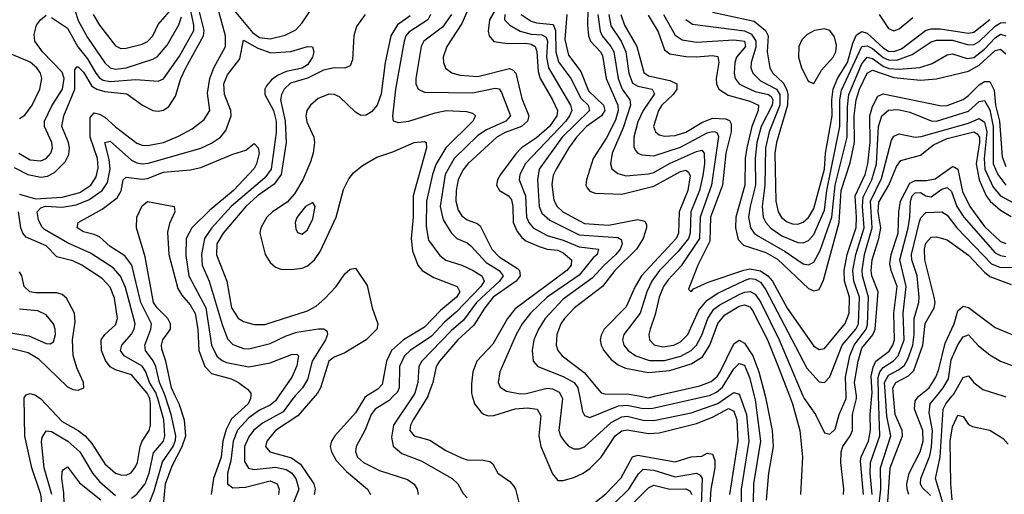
# Model space of a CAD drawing. Header units: inches. Extents: x 501365 to 657855, y 482276 to 547543.
# Tile 306 of 656: x 593771 to 597465, y 499631 to 501411. Entities that reach past the tile are written whole.
import ezdxf

# ---------------------------------------------------------------- set-up
doc = ezdxf.new("R2010")
doc.units = ezdxf.units.IN
doc.header["$MEASUREMENT"] = 0
doc.layers.add('A5499', color=7, linetype='Continuous')
doc.layers.add('A5590', color=7, linetype='Continuous')

msp = doc.modelspace()

# ---------------------------------------------------------------- linework, layer by layer
at = {"layer": 'A5499', "color": 5}
for points, elevation in [([(593750, 499353.7), (593810, 499382.4), (593837, 499403), (593850.8, 499430), (593852.4, 499610), (593850, 499630), (593816.4, 499730), (593790.2, 499849.8), (593787.5, 499992.5), (593792.2, 500000)], 2180), ([(593833.9, 500000), (593850, 499989.4), (593930, 499904.8), (593990.7, 499870.7), (594016.6, 499850), (594041.4, 499821.4), (594090, 499745.9), (594130, 499710.1), (594150, 499703.6), (594170, 499703.3), (594188.4, 499711.6), (594205.7, 499734.3), (594212.5, 499750), (594222.6, 499810), (594230, 499830), (594256.3, 499870), (594261.2, 499890), (594261.3, 499970), (594258.8, 499990), (594253.8, 500000)], 2180), ([(594190, 499616.3), (594210, 499632.3), (594241.2, 499670), (594256.9, 499710), (594273.2, 499786.8), (594309.9, 499830), (594315, 499850), (594311.4, 499910), (594289.1, 499990), (594285.7, 500000)], 2160), ([(594230, 499532), (594275.3, 499644.7), (594306.9, 499753.1), (594346.3, 499810), (594354.7, 499834.7), (594356, 499850), (594338.8, 499930), (594315.9, 500000)], 2140), ([(594309.9, 499590), (594318.1, 499670), (594342.3, 499737.7), (594380.1, 499810), (594393.7, 499850), (594389.3, 499909.3), (594369.1, 499970), (594354.4, 500000)], 2120), ([(594637.3, 500000), (594637.1, 499990), (594627.6, 499970), (594565.6, 499914.4), (594545.5, 499874.5), (594533.2, 499830), (594526.4, 499770), (594497.3, 499690), (594489, 499630)], 2120), ([(594743, 500000), (594730, 499981.4), (594710, 499965.9), (594670, 499947.2), (594630, 499917.4), (594587.7, 499872.3), (594572, 499830), (594563, 499757), (594550.7, 499710), (594550.9, 499670.9), (594570, 499656), (594617.5, 499657.5), (594710, 499681.6), (594737.1, 499670), (594743.7, 499650), (594741.8, 499630)], 2140), ([(594804.4, 500000), (594792.7, 499987.3), (594759.2, 499940.8), (594681.9, 499898.1), (594647.6, 499870), (594630, 499847.1), (594614.6, 499810), (594614.3, 499754.3), (594629.2, 499729.2), (594650, 499724.6), (594730, 499733.3), (594770, 499724.8), (594790, 499711.7), (594806.3, 499690), (594817.4, 499650), (594781.3, 499558.7)], 2160), ([(594879.5, 500000), (594814.3, 499925.7), (594730.6, 499870), (594697.8, 499830), (594692.7, 499810), (594709.2, 499790), (594790, 499768.5), (594823.7, 499743.7), (594874.3, 499670), (594878.8, 499650), (594876, 499630)], 2180), ([(595073.5, 500000), (595065.2, 499994.8), (595030, 499936.4), (594952.9, 499850), (594940.5, 499830), (594935.8, 499810), (594939.9, 499790), (594958.1, 499758.1), (594996.5, 499716.5), (595075, 499650), (595086.8, 499630)], 2220), ([(595173.6, 500000), (595157.3, 499982.7), (595103.8, 499950), (595089.2, 499930), (595066.9, 499873.1), (595033.1, 499810), (595030.1, 499790), (595038, 499770), (595060.9, 499750), (595120.2, 499720.2), (595226.1, 499686.1), (595250, 499669.1), (595262.3, 499650), (595266.2, 499630)], 2240), ([(595246.6, 500000), (595173.2, 499890), (595165.3, 499845.3), (595171.9, 499811.9), (595204.8, 499784.8), (595276.3, 499756.3), (595393, 499690), (595414.7, 499670), (595434.5, 499634.5), (595450, 499618.5)], 2260), ([(595302.3, 500000), (595301.7, 499998.3), (595246.7, 499910), (595236.4, 499890), (595234.6, 499870), (595250.1, 499850.1), (595310, 499833.6), (595370, 499795.6), (595427.9, 499767.9), (595450, 499760.9), (595510, 499759.6), (595534.8, 499754.8), (595545.2, 499745.2), (595564.8, 499710), (595610, 499679.6), (595623.4, 499663.4), (595631, 499650), (595646.2, 499590)], 2280), ([(595468.7, 500000), (595477.4, 499970), (595500.1, 499940.1), (595511.1, 499931.1), (595530, 499925.2), (595550, 499926.8), (595630, 499952.1), (595675.6, 499955.6), (595711.8, 499950), (595725.3, 499925.3), (595717.8, 499850), (595725.4, 499810), (595770, 499708.5), (595790, 499682.9), (595810, 499683.5), (595850, 499693.9), (595884.3, 499710), (595910, 499728.1), (595952, 499770), (596004.5, 499850), (596030, 499869.5), (596050, 499873.5), (596130, 499858.6), (596170, 499861.4), (596310, 499896.6), (596370, 499920.4), (596430, 499952.4), (596450, 499943), (596461.7, 499910), (596464.3, 499830), (596433.1, 499630)], 2320), ([(595802.4, 500000), (595807.5, 499990), (595793.7, 499870), (595799.8, 499850), (595812.8, 499830), (595830, 499811.6), (595850, 499801.9), (595870, 499801.5), (595890, 499809.6), (595990, 499900.8), (596030, 499921.5), (596050, 499923.7), (596110, 499908.6), (596150, 499907.4), (596290, 499936.6), (596390, 499972.1), (596431.1, 500000)], 2340), ([(595870.7, 500000), (595881.9, 499941.9), (595890, 499927.1), (595910, 499919.3), (596017.3, 499962.7), (596050, 499965.8), (596110, 499953.5), (596146.3, 499953.7), (596350.8, 500000)], 2360), ([(596093.9, 500000), (596130, 499993.5), (596157.8, 500000)], 2380), ([(596472.6, 500000), (596497.7, 499930), (596506, 499830), (596477.1, 499650), (596478.8, 499530)], 2340), ([(596526.2, 500000), (596530, 499984.9), (596550.3, 499830), (596523.4, 499670), (596521.3, 499530)], 2360), ([(596567.6, 500000), (596570.3, 499989.7), (596593.7, 499870), (596596.8, 499810), (596579.9, 499710), (596570.6, 499609.4)], 2380), ([(596658.8, 500000), (596670.3, 499970), (596697.5, 499870), (596708, 499770), (596700.3, 499630)], 2420), ([(596709.3, 500000), (596713.5, 499990), (596755.7, 499930), (596790, 499862), (596810, 499856.9), (596830, 499875.6), (596845.1, 499930), (596871.1, 499990), (596870.7, 500000)], 2440), ([(596861.3, 499630), (596861.9, 499650), (596851.3, 499750), (596852.5, 499790), (596858.6, 499810), (596886.2, 499850), (596894.6, 499870), (596894.9, 499930), (596910.6, 499990), (596909.4, 500000)], 2420), ([(596935.9, 499630), (596924.8, 499755.2), (596927.8, 499772.2), (596955.6, 499830), (596963, 499870), (596960.9, 499930), (596967.9, 500000)], 2380), ([(596968.5, 499630), (596960.9, 499710), (596963.1, 499750), (596997.1, 499850), (596992.7, 500000)], 2360), ([(596992.3, 499570), (597000.8, 499650), (597000, 499730), (597039, 499850), (597024.4, 499924.4), (597019.1, 500000)], 2340), ([(597026.8, 499586.8), (597036.6, 499730), (597083.1, 499850), (597081.3, 499870), (597054.8, 499930), (597049, 500000)], 2320), ([(597106.8, 499630), (597099.7, 499650), (597099.4, 499670), (597107.9, 499710), (597149.2, 499790.8), (597160.2, 499830), (597159, 499870), (597127.8, 499950), (597130, 499981.5), (597142, 499998), (597144.6, 500000)], 2280), ([(597187.1, 499627.1), (597156.7, 499656.7), (597149.9, 499670), (597151.3, 499690), (597184.6, 499775.4), (597191.9, 499808.1), (597195.6, 499870), (597182.8, 499937.2), (597186.4, 499970), (597210.8, 500000)], 2260), ([(597285.2, 499430), (597206.7, 499690), (597223.7, 499770), (597235.3, 499950), (597244.6, 499970), (597269.2, 500000)], 2240), ([(597459, 500000), (597470, 499996.6)], 2240), ([(597268.8, 499610), (597263.3, 499670), (597261.3, 499830), (597270, 499884.7), (597290, 499928.1), (597310, 499922.6), (597330, 499893.4), (597344.9, 499884.9), (597410, 499871.5), (597460, 499840), (597479, 499819)], 2220), ([(593891.6, 499630), (593862.8, 499730), (593852.1, 499827.9), (593855.5, 499844.5), (593870, 499869.3), (593890, 499867), (593951, 499830), (593995.9, 499790), (594044.3, 499710), (594070, 499678.8), (594130, 499627.3)], 2160), ([(595834.5, 499525.5), (595970, 499632.8), (596026.9, 499693.1), (596070, 499772.3), (596090, 499777.7), (596230, 499753.2), (596290, 499772.2), (596330, 499774), (596350, 499785), (596370, 499782.3), (596378.3, 499758.3), (596378.9, 499730), (596363.3, 499650), (596356.6, 499530)], 2280), ([(593939.8, 499510), (593936.6, 499636.6), (593929.2, 499690.8), (593930, 499716.3), (593935.2, 499724.8), (593950, 499734.7), (593994.7, 499674.7), (594075.4, 499610)], 2140), ([(596002.5, 499597.5), (596055.9, 499650), (596091.8, 499708.2), (596110, 499725.4), (596150, 499722.3), (596230, 499697.2), (596310, 499710.4), (596323.5, 499703.5), (596331.2, 499690), (596326.9, 499590)], 2260), ([(596036.9, 499563.1), (596130, 499656), (596150, 499665.2), (596210, 499650.8), (596270, 499651.2), (596284.3, 499644.3), (596292.4, 499630)], 2240)]:
    msp.add_lwpolyline(points, dxfattribs=dict(at, elevation=elevation))
at = {"layer": 'A5590', "color": 5}
for points, elevation in [([(594550, 501475.6), (594643.5, 501363.5), (594670, 501344.2), (594710, 501338.7), (594767.2, 501352.8), (594806.9, 501373.1), (594830, 501399.2), (594917.1, 501530)], 2180), ([(595462.1, 501470), (595430, 501397), (595372.6, 501310), (595359.6, 501270), (595360.6, 501250), (595368.7, 501228.7), (595392.1, 501212.1), (595422.5, 501202.5), (595490, 501198.3), (595607.7, 501227.7), (595621.6, 501221.6), (595632.2, 501210), (595654.9, 501114.9), (595681.3, 501050), (595676.4, 501030), (595652.7, 501010), (595591.9, 500988.1), (595560.4, 500970), (595451.9, 500870), (595433.5, 500846.5), (595416.3, 500810), (595408.1, 500770), (595406.6, 500730), (595416.3, 500696.3), (595430, 500675.8), (595450, 500660.5), (595487.1, 500647.1), (595498.2, 500638.2), (595541.9, 500550), (595570, 500521.4), (595638, 500478), (595646.2, 500470), (595647.9, 500450), (595633.2, 500430), (595547.6, 500370), (595515.1, 500330), (595474.3, 500265.7), (595413.9, 500210), (595345.1, 500130), (595332.8, 500110), (595320.9, 500050), (595302.3, 500000)], 2280), ([(595570, 501472.6), (595533.6, 501410), (595527.6, 501367.6), (595532.1, 501350), (595550, 501329.2), (595601.3, 501321.3), (595670, 501323.1), (595690, 501319), (595704.3, 501310), (595711.3, 501291.3), (595716.4, 501216.4), (595722.7, 501190), (595770.1, 501110), (595788.5, 501070), (595786.1, 501050), (595758, 501010), (595710, 500967.8), (595652.7, 500930), (595631.6, 500908.4), (595574.4, 500830), (595562.9, 500810), (595559.6, 500790), (595570.2, 500770), (595605, 500750), (595615.7, 500735.7), (595620.7, 500710), (595622.3, 500650), (595637.2, 500617.2), (595654.1, 500594.1), (595670, 500581.6), (595719.9, 500559.9), (595750, 500551), (595790, 500546.8), (595810, 500536.5), (595840.3, 500510), (595839.2, 500490), (595823.6, 500470), (595630, 500327.2), (595600.2, 500290), (595545.8, 500194.2), (595485.3, 500130), (595470.1, 500090), (595465.8, 500045.8), (595465.8, 500010), (595468.7, 500000)], 2320), ([(593750, 500856.3), (593801.6, 500830), (593850, 500820.7), (593875.2, 500824.8), (593901.7, 500838.3), (593941.9, 500878.1), (593954.7, 500905.3), (593957.3, 500930), (593953.9, 500950), (593928.3, 501010), (593936.7, 501050), (593978, 501150), (593977.6, 501222.4), (593985.6, 501234.4), (593990, 501234.7), (594010, 501214.4), (594042, 501162), (594059.6, 501150), (594090, 501142.2), (594172.4, 501132.4), (594231.6, 501090), (594270, 501070.1), (594290, 501067.5), (594310, 501071.8), (594330, 501085.7), (594355.4, 501124.6), (594375.6, 501190), (594393.9, 501230), (594460.5, 501350), (594463.2, 501370), (594442.8, 501450)], 2220), ([(593770, 500756.6), (593830, 500739.2), (593930, 500745.9), (593996.6, 500763.4), (594037.9, 500790), (594057.9, 500822.1), (594065, 500855), (594063, 500890), (594034.9, 500970), (594035.3, 501044.7), (594050, 501061.4), (594070, 501056.5), (594090, 501045.1), (594130, 501008.8), (594210, 500948.2), (594230, 500940.5), (594250, 500939), (594310, 500950.4), (594366.4, 500973.6), (594417.8, 501002.2), (594462.8, 501037.2), (594484.2, 501070), (594475.1, 501135.1), (594483.6, 501190), (594498.9, 501230), (594543.2, 501310), (594542.4, 501350), (594515.7, 501450)], 2180), ([(593890, 501419.7), (593950, 501378.9), (593989, 501309), (594024.6, 501264.6), (594056, 501210), (594070, 501192.4), (594084.2, 501184.2), (594110, 501178.6), (594206.3, 501186.3), (594290, 501179.9), (594310, 501189.5), (594370, 501274.3), (594423.6, 501370), (594424.2, 501390), (594411.6, 501450)], 2240), ([(593976.9, 501450), (593990, 501407.9), (594024.7, 501344.7), (594090, 501249.6), (594110, 501230.1), (594130, 501225.5), (594170, 501230.4), (594270, 501263.1), (594287.3, 501272.7), (594324.5, 501315.5), (594368.1, 501391.9), (594377.7, 501422.3)], 2260), ([(594046.3, 501430), (594070.6, 501390), (594130, 501313.1), (594150, 501303.4), (594170, 501303.9), (594230, 501319), (594250.8, 501329.2), (594270, 501350), (594290, 501392.9), (594340.8, 501450)], 2280), ([(595066.5, 501430), (595034.8, 501385.2), (595024.5, 501350), (595019.5, 501260.5), (595010, 501237.5), (594990.7, 501229.3), (594950, 501230.9), (594910, 501222), (594850, 501191.7), (594787.3, 501172.7), (594762.9, 501150), (594752.5, 501130), (594749.1, 501110), (594766.8, 501030), (594770.8, 500950), (594751.6, 500830), (594725.3, 500794.7), (594663.1, 500750), (594619.2, 500710), (594534.3, 500610), (594510.4, 500570), (594508.8, 500528.8), (594547.6, 500430), (594565.2, 500330), (594590, 500291.2), (594610, 500279.6), (594650, 500267.8), (594690, 500267.6), (594850, 500318.8), (594882.7, 500337.3), (594915, 500365), (594957.7, 500410), (594990, 500458.5), (595010, 500475.9), (595030, 500479.6), (595074.2, 500414.2), (595092.7, 500330), (595114.2, 500270), (595110.1, 500250), (595070.1, 500210), (594990, 500161.1), (594950, 500144.9), (594931, 500130), (594899.7, 500030), (594888.3, 500010), (594879.5, 500000)], 2180), ([(595312.3, 501430), (595302, 501410), (595230, 501364.7), (595218.9, 501350), (595212.5, 501330), (595180.1, 501150), (595169.5, 501049.5), (595172, 501032), (595190, 501025), (595230, 501030.6), (595330, 501062.2), (595370.1, 501070.1), (595446.5, 501066.5), (595470, 501060.2), (595480.6, 501050), (595470.7, 501030), (595369.7, 500930.3), (595332, 500868), (595319, 500830), (595297.2, 500730), (595295.3, 500635.3), (595304.3, 500584.3), (595346.4, 500526.4), (595370, 500509.7), (595430, 500490.5), (595470, 500471.8), (595505, 500450), (595513.3, 500430), (595500.1, 500410), (595410, 500315.7), (595363.8, 500276.2), (595315.2, 500224.8), (595235.1, 500170), (595214.1, 500150), (595196.1, 500110), (595193.9, 500030), (595186.5, 500013.5), (595173.6, 500000)], 2240), ([(595390.7, 501430), (595356.6, 501383.4), (595287.2, 501330), (595277.3, 501310), (595256.8, 501190), (595257.2, 501170), (595265.4, 501150), (595290, 501139.5), (595470, 501137), (595554.4, 501154.4), (595570, 501151.8), (595578, 501138), (595612.3, 501050), (595593.9, 501030), (595522.3, 500997.7), (595490, 500976.2), (595401.2, 500890), (595366.8, 500830), (595347.8, 500710), (595360, 500660), (595390.1, 500610.1), (595410.4, 500590.4), (595450, 500574.1), (595463.5, 500563.5), (595520.7, 500500.7), (595570.1, 500470), (595584.8, 500450), (595570.7, 500430), (595484.3, 500350), (595436.1, 500283.9), (595390, 500244.7), (595279.6, 500130), (595267.7, 500110), (595264, 500050), (595253.3, 500010), (595246.6, 500000)], 2260), ([(595590.6, 501430), (595589.4, 501410), (595609.4, 501390), (595648.3, 501368.2), (595690, 501356.5), (595730, 501354.5), (595745.3, 501345.3), (595750.4, 501330), (595747.4, 501270), (595755, 501230), (595837.1, 501090), (595841.6, 501070), (595833.9, 501050), (595819.1, 501030), (595667.8, 500872.2), (595646.9, 500830), (595644.5, 500810), (595668, 500750), (595671.5, 500670), (595680.4, 500650), (595697.1, 500630), (595750, 500602.3), (595810, 500584.4), (595870, 500558.8), (595942.4, 500550), (595937.4, 500530), (595922.4, 500517.6), (595870, 500452.7), (595750.1, 500370), (595687.3, 500310), (595655.8, 500270), (595633.5, 500230), (595572, 500090), (595566, 500050), (595572.9, 500032.9), (595597.6, 500017.6), (595648.2, 500008.2), (595670.9, 500009.1), (595750, 500029.1), (595770, 500027), (595794.8, 500014.8), (595802.4, 500000)], 2340), ([(595652.5, 501430), (595690, 501405.8), (595710, 501399.4), (595772.6, 501392.6), (595780.9, 501370), (595782.6, 501290), (595792.5, 501252.5), (595838.3, 501190), (595876.1, 501116.1), (595903.6, 501090), (595908.9, 501070), (595805.6, 500970), (595719.1, 500850), (595713.3, 500810), (595719.9, 500710), (595730, 500686), (595759.3, 500659.3), (595870, 500604.8), (596014.6, 500594.6), (596027.3, 500587.3), (596030.7, 500570), (596022.8, 500550), (596007.6, 500530), (595963.2, 500490), (595918.7, 500441.3), (595810, 500363.3), (595741.7, 500290), (595716.7, 500250), (595699.5, 500210), (595693.3, 500170), (595697.2, 500130), (595714.2, 500110), (595810, 500073.3), (595850.5, 500050), (595865, 500030), (595870.7, 500000)], 2360), ([(595823.2, 501430), (595816.4, 501336.4), (595830, 501277.9), (595876.4, 501216.4), (595904.5, 501144.5), (595960.3, 501090), (595965.7, 501070), (595953.3, 501050), (595897.6, 501010), (595860.1, 500970), (595830.7, 500930), (595782.9, 500850), (595772.6, 500827.4), (595767.4, 500792.6), (595774.7, 500734.7), (595787.2, 500710), (595808.8, 500690), (595890, 500647), (595979.4, 500640.6), (596090, 500661.5), (596115.7, 500655.7), (596121.7, 500641.7), (596122, 500630), (596109.3, 500590), (596085.2, 500550), (596002.8, 500470), (595957.3, 500410), (595852.5, 500330), (595814, 500290), (595800.8, 500270), (595785.4, 500230), (595782.9, 500190), (595790.1, 500170), (595806.2, 500150), (595888.1, 500088.1), (595951.9, 500011.9), (595970, 500006.4), (596050, 500007.9), (596093.9, 500000)], 2380), ([(595902.4, 501450), (595900.3, 501390), (595904.2, 501350), (595912.1, 501330), (595949.7, 501290), (595956.6, 501276.6), (595970.7, 501190), (596014.5, 501090), (596015.7, 501070), (596005.7, 501034.3), (595972, 500968), (595922.4, 500890), (595896.7, 500810), (595894.6, 500790), (595900.1, 500780.1), (595910, 500768.5), (595930, 500761), (596030, 500756.5), (596150, 500786.3), (596250, 500841.5), (596270, 500846.1), (596279.8, 500839.8), (596286, 500826), (596277.7, 500770), (596245.1, 500690), (596241.9, 500610), (596233.4, 500590), (596103.1, 500450), (596080, 500410), (596046.3, 500333.7), (595963, 500250), (595952, 500228), (595948.9, 500210), (595952, 500190), (595962.3, 500170), (595990, 500136.7), (596016.5, 500116.5), (596043.7, 500103.7), (596130, 500087.6), (596210, 500095.2), (596290, 500120.3), (596332.7, 500147.3), (596359.5, 500190), (596390, 500272), (596415.7, 500304.3), (596470, 500336.5), (596490, 500341.9), (596510, 500334.6), (596520.3, 500320.3), (596576.4, 500210), (596616.6, 500110), (596658.8, 500000)], 2420), ([(595940.2, 501430), (595947.9, 501367.9), (595956.2, 501350), (595988.9, 501310), (595999.4, 501290), (596015.6, 501190), (596031, 501151), (596060.3, 501110), (596061.3, 501101.3), (596062.2, 501090), (596034.4, 501005.6), (595993.5, 500910), (595987.2, 500870), (595991.6, 500851.6), (596014.1, 500834.1), (596045.5, 500825.5), (596130, 500832.7), (596150, 500838.2), (596208.9, 500871.1), (596310, 500917), (596330, 500922), (596338.4, 500910), (596339.3, 500870), (596333.7, 500826.3), (596320.5, 500770), (596288.8, 500690), (596285.8, 500610), (596279.3, 500590), (596240, 500540), (596171.2, 500470), (596142.6, 500430), (596123.3, 500390), (596098.8, 500310), (596037.2, 500230), (596032.5, 500210), (596037.8, 500190), (596053.4, 500170), (596082.1, 500150), (596132.9, 500132.9), (596190, 500132.6), (596251.1, 500148.9), (596289.5, 500170), (596310, 500190.5), (596330, 500227.8), (596352.2, 500290), (596375, 500325), (596397.9, 500342.1), (596470, 500380), (596490, 500388.9), (596511.4, 500391.4), (596530, 500382.1), (596550.7, 500350.7), (596619.7, 500210), (596709.3, 500000)], 2440), ([(595980.7, 501430), (595988.2, 501388.2), (596027.1, 501330), (596045.3, 501290), (596056.3, 501210), (596070, 501173.5), (596090, 501161.3), (596143.8, 501150), (596152.5, 501132.5), (596109.5, 501070), (596090, 501028.3), (596075.2, 500970), (596074.7, 500934.7), (596080.6, 500920.6), (596090.1, 500910.1), (596104.3, 500904.3), (596150, 500900.4), (596250, 500932.6), (596350, 500986.3), (596370, 500992.1), (596380.3, 500990), (596387.2, 500987.2), (596392.4, 500972.4), (596366.1, 500790), (596323.2, 500670), (596320.9, 500590), (596252.1, 500487.9), (596204.1, 500435.9), (596186.6, 500410), (596169.8, 500370), (596155, 500305), (596135.6, 500250), (596131, 500230), (596134, 500210), (596151.5, 500191.5), (596184.1, 500184.1), (596224.5, 500190), (596250, 500203.1), (596277.4, 500230), (596318.9, 500321.1), (596350, 500359.8), (596390, 500386), (596490, 500433), (596510, 500440.9), (596530, 500438.5), (596550, 500426.1), (596570, 500397.9), (596723.8, 500103.8), (596770, 500052.8), (596790, 500050.2), (596810, 500072), (596856.3, 500190), (596907.5, 500250), (596917.6, 500270), (596921.1, 500370), (596900.4, 500430), (596895.7, 500470), (596907.2, 500530), (596938.5, 500630), (596932.6, 500710), (596934.9, 500745.1), (596968.1, 500810), (596984.7, 500870), (596992.8, 501010), (597005.2, 501050), (597030, 501071.9), (597065.2, 501074.8), (597110, 501063.7), (597190, 501031.8), (597210.1, 501030.1), (597330, 501067.5), (597370, 501104.5), (597390, 501108), (597410, 501073.4), (597423.3, 501010), (597422.3, 500870), (597439.9, 500830), (597470, 500790.4)], 2460), ([(596026.4, 501430), (596039.9, 501390), (596086.1, 501310), (596112.6, 501212.6), (596130, 501200.5), (596210, 501183.3), (596235.5, 501170), (596235.6, 501150), (596222.7, 501130), (596179.6, 501090), (596167, 501070), (596148, 501010), (596156.4, 500990), (596170, 500979.6), (596190, 500973.7), (596230, 500976.1), (596270, 500989.6), (596330, 501025.5), (596370, 501041.3), (596419, 501039), (596433.5, 501033.5), (596440.1, 501020.1), (596439.8, 500990), (596419.8, 500910), (596406.7, 500790), (596362.3, 500670), (596359.6, 500580.4), (596314.5, 500490), (596280.3, 500400.3), (596290, 500390.6), (596298.5, 500401.5), (596353.6, 500426.4), (596487.8, 500472.2), (596510, 500477.1), (596550, 500469.5), (596577, 500450), (596595, 500430), (596650, 500329.7), (596750, 500186.4), (596770, 500173.8), (596790, 500178.1), (596867.7, 500272.3), (596882.5, 500310), (596884, 500370), (596864.5, 500430), (596864, 500470), (596874.8, 500530), (596908.2, 500631.8), (596910.5, 500670), (596905.4, 500750), (596942.8, 500830), (596952.5, 500870), (596961.1, 500950), (596960, 501050), (596970, 501085.7), (596990, 501124.4), (597010, 501132.6), (597228.3, 501088.3), (597249.8, 501089.8), (597310, 501112.2), (597330, 501126.1), (597370, 501166.6), (597390, 501179.3), (597410, 501179.1), (597426.1, 501146.1), (597432.1, 501090), (597447.1, 501030), (597456.8, 500896.8), (597470, 500860.6)], 2480), ([(596186.2, 501430), (596230, 501353), (596255.9, 501335.9), (596310, 501326.2), (596450, 501335), (596490, 501330.5), (596493.1, 501310), (596460.4, 501270), (596453.9, 501250), (596450.7, 501210.7), (596455.1, 501190), (596470.3, 501170.3), (596483, 501163), (596530, 501141.7), (596579.9, 501130), (596590, 501122.6), (596595.9, 501110), (596593.8, 501090), (596552.7, 501010), (596536, 500950), (596529.3, 500890), (596531.1, 500790), (596510.5, 500710), (596505, 500670), (596512.1, 500630), (596526.7, 500610), (596540.2, 500600.2), (596642.1, 500542.1), (596710, 500495.7), (596730, 500491.5), (596750, 500502.3), (596774.2, 500545.8), (596817, 500670), (596829.7, 500790), (596875.1, 500970), (596876.1, 501083.9), (596881.3, 501130), (596930, 501245.8), (596949.9, 501270), (596970, 501264.9), (597010, 501236.8), (597031.7, 501228.3), (597070, 501225.1), (597147.8, 501232.2), (597193.4, 501246.6), (597250, 501278.7), (597270, 501283.2), (597325.2, 501265.2), (597350, 501269.1), (597390, 501300.7), (597430, 501343.4), (597450, 501356.3), (597470, 501350.9)], 2540), ([(596370, 501439.6), (596525.9, 501405.9), (596568.1, 501370), (596578.5, 501350), (596574.9, 501290), (596585.2, 501230), (596596.3, 501210), (596634.5, 501174.5), (596648.4, 501148.4), (596652.7, 501130), (596651.2, 501090), (596609.6, 500950.4), (596603.4, 500910), (596607.7, 500730), (596616.6, 500690), (596629.2, 500669.2), (596650, 500652.5), (596670, 500645.3), (596690, 500644.8), (596710, 500651.6), (596730, 500668.8), (596750, 500703.1), (596789.8, 500850), (596793.5, 500910), (596818.8, 501050), (596817.9, 501110), (596822.5, 501150), (596838.4, 501190), (596876.6, 501250), (596896.8, 501323.2), (596910, 501354.4), (596930, 501367.3), (596950, 501361), (597010, 501305.1), (597030, 501293.4), (597050, 501291.1), (597078.3, 501301.7), (597168.5, 501370), (597190, 501377.3), (597223.5, 501376.5), (597330, 501360.2), (597350, 501364.8), (597410, 501412)], 2580), ([(596995.2, 501430), (597030, 501377.8), (597050, 501368.7), (597070, 501376.4), (597120.8, 501419.2)], 2620), ([(593767.7, 500910), (593810, 500885.1), (593850, 500881.3), (593870, 500890.6), (593887.7, 500910), (593894.4, 500930), (593891.7, 500950), (593863.7, 501010), (593863.6, 501030), (593891.5, 501088.5), (593931.7, 501150), (593938.2, 501190), (593930, 501214.2), (593856.7, 501290), (593827.4, 501330), (593824.5, 501355.5), (593833.7, 501390), (593848.2, 501410), (593870, 501427.4)], 2240), ([(595235, 501425), (595188.5, 501391.5), (595163.6, 501350), (595141.8, 501250), (595126.5, 501133.5), (595111.5, 501090), (595090, 501065.8), (595070, 501052.5), (595050, 501051.6), (595030, 501064), (594970, 501121.6), (594950, 501130.5), (594930, 501131.8), (594890, 501115.2), (594861.3, 501090), (594847.4, 501070), (594844.1, 501050), (594848.4, 501028.4), (594874.3, 500970), (594877.2, 500950), (594872.3, 500910), (594861.9, 500878.1), (594833.4, 500810), (594801.7, 500758.3), (594773.8, 500726.2), (594719.5, 500690), (594698.5, 500670), (594675.5, 500630), (594672.2, 500610), (594691.5, 500530), (594710, 500500.7), (594730, 500483), (594750, 500475.1), (594790, 500474.1), (594830, 500479.5), (594850, 500488.5), (594876.1, 500510), (594898, 500541.9), (594958, 500670), (594985.5, 500774.5), (595005.9, 500814.1), (595023.3, 500836.7), (595056.2, 500863.8), (595110, 500894.9), (595170, 500915.7), (595250, 500951), (595290, 500954.4), (595295.9, 500950), (595296.8, 500930), (595246.8, 500750), (595246.5, 500670), (595239.9, 500590), (595243.9, 500543.9), (595264.9, 500490), (595280.8, 500470), (595324.3, 500444.3), (595412.2, 500410), (595422, 500390), (595410, 500369.9), (595350, 500320.4), (595290, 500258.4), (595210, 500210.5), (595165.4, 500170), (595146.5, 500130), (595130, 500043), (595114.3, 500025.7), (595073.5, 500000)], 2220), ([(596128, 501428), (596165.4, 501365.4), (596190, 501297.9), (596210, 501282.8), (596270, 501273.4), (596310, 501271.3), (596370, 501276.5), (596390, 501272.4), (596393.9, 501250), (596383.1, 501190), (596384.8, 501170), (596393.5, 501150), (596428.1, 501128.1), (596510, 501105.3), (596542, 501090), (596540.8, 501070), (596516.8, 501010), (596498.1, 500930), (596492.3, 500890), (596491.5, 500790), (596457.6, 500670), (596456.3, 500630), (596466.5, 500586.5), (596485.9, 500565.9), (596570, 500538.3), (596613.4, 500513.4), (596730, 500403.1), (596750, 500394.7), (596770, 500399), (596785.9, 500434.1), (596845.5, 500650), (596852.3, 500770), (596886.1, 500873.9), (596902.8, 500950), (596901.6, 501050), (596908.3, 501110), (596921.3, 501150), (596950, 501210.1), (596970, 501221.8), (597050, 501193.6), (597150, 501184.4), (597210.4, 501189.6), (597330, 501217.5), (597370, 501241), (597430, 501295.3), (597450, 501299.9), (597470, 501283.1)], 2520), ([(596270, 501411.3), (596294.6, 501394.6), (596490, 501369.2), (596516.5, 501356.5), (596532.9, 501330), (596532.6, 501307.4), (596515, 501250), (596514.1, 501230), (596520.8, 501210), (596550, 501181.8), (596609.9, 501149.9), (596622.8, 501130), (596622.5, 501090), (596581.8, 500990), (596568.3, 500930), (596565.6, 500790), (596555.6, 500710), (596559.6, 500670), (596569.4, 500650), (596588.8, 500628.8), (596630, 500600.1), (596690, 500575.9), (596710, 500574.8), (596730, 500582.5), (596750, 500605.9), (596790, 500697.1), (596799.3, 500770), (596847.5, 501010), (596848, 501110), (596853.5, 501146.5), (596930, 501310.1), (596950, 501313.3), (596970, 501302.8), (597010, 501268.9), (597030, 501259.9), (597061.3, 501258.7), (597119.3, 501280.6), (597190, 501328), (597210, 501333.8), (597270, 501333.6), (597330, 501316.2), (597350, 501317.6), (597370, 501329.6), (597430, 501387), (597450, 501399.2), (597470, 501400.3)], 2560), ([(594285.7, 500000), (594282.2, 500010), (594257.3, 500050), (594243.4, 500090), (594230, 500111.8), (594162.1, 500150), (594148.5, 500170), (594154.1, 500190), (594190, 500231.4), (594200.1, 500250), (594203.9, 500270), (594167.3, 500407.3), (594149, 500449), (594120.9, 500480.9), (594035.9, 500535.9), (593950, 500574.6), (593863.6, 500623.6), (593853.7, 500633.7), (593840.7, 500660.7), (593835.7, 500690), (593850, 500705.8), (593868.1, 500711.9), (593930, 500707.6), (593982.9, 500717.1), (594030, 500736), (594080.5, 500770), (594099.6, 500800.4), (594110.7, 500850), (594106.3, 500886.3), (594090, 500950.2), (594110, 500955.3), (594190, 500884.5), (594210, 500874), (594230, 500871), (594253.4, 500873.4), (594450, 500929.3), (594490, 500947.6), (594524.3, 500970), (594544.2, 500995.8), (594563.7, 501050), (594562.9, 501070), (594539.4, 501130), (594536.6, 501170), (594550, 501204.8), (594596.3, 501263.7), (594610, 501334.3), (594664.5, 501304.5), (594713.1, 501286.9), (594788.1, 501291.9), (594850, 501310.8), (594869.2, 501309.2), (594873.9, 501290), (594869, 501270), (594850, 501242.3), (594830, 501228.9), (594770, 501216.9), (594738.1, 501201.9), (594714.8, 501185.2), (594696.8, 501163.2), (594690.8, 501150), (594690.7, 501130), (594722.9, 501070), (594733.2, 501030), (594732.3, 500987.7), (594713.7, 500850), (594690, 500818.4), (594563.9, 500710), (594490.2, 500629.8), (594463.8, 500590), (594452.2, 500530), (594455.9, 500490), (594481.5, 500430), (594530, 500267.5), (594550, 500214.5), (594570, 500192.7), (594610, 500177.7), (594630, 500176.9), (594710, 500196.1), (594770, 500225.7), (594810, 500238.6), (594891.4, 500251.4), (594911.6, 500251.6), (594923.6, 500243.6), (594925, 500230), (594917.8, 500210), (594867.7, 500130), (594850, 500062.3), (594831.8, 500030), (594804.4, 500000)], 2160), ([(593770, 501040.9), (593790, 501052.8), (593818, 501090), (593845.9, 501150), (593854.2, 501190), (593848.5, 501210), (593835.6, 501230), (593810, 501251.8), (593712.7, 501292.7)], 2260), ([(596870.7, 500000), (596868.4, 500070), (596884.7, 500150), (596901, 500190), (596946.2, 500250), (596951.4, 500268.5), (596954.8, 500370), (596932.1, 500450), (596931, 500470), (596940.4, 500530), (596969, 500630), (596962.2, 500730), (597004.4, 500815.6), (597040.9, 500959.1), (597050, 500974.8), (597070, 500982.6), (597130, 500971), (597153.1, 500973.1), (597330, 501023.2), (597370, 501040.2), (597390, 501026.1), (597398.7, 500990), (597388.9, 500890), (597392, 500850), (597423.3, 500783.3), (597450.8, 500750.8), (597510, 500718.4)], 2440), ([(596909.4, 500000), (596903.1, 500050), (596915.8, 500130), (596930, 500179.7), (596971.4, 500228.6), (596979.5, 500250), (596991.5, 500390), (596967.8, 500450), (596964.6, 500470), (596969, 500511), (596993.3, 500590), (597000.7, 500630), (596991.3, 500690), (596993.9, 500726.1), (597030.8, 500790), (597059.8, 500860.2), (597076.8, 500883.2), (597150, 500903.1), (597198.6, 500941.4), (597250, 500965.8), (597350, 500990.7), (597363, 500983), (597370.9, 500970), (597371.4, 500950), (597358.4, 500870), (597369.7, 500810), (597396.7, 500750), (597411.8, 500730), (597450, 500696.4), (597490, 500673.2)], 2420), ([(594315.9, 500000), (594312.7, 500010), (594294.8, 500050), (594281.2, 500110), (594271.8, 500131.8), (594243.3, 500170), (594239.8, 500190), (594262.4, 500250), (594265.6, 500270), (594225.3, 500350), (594191, 500491), (594165, 500525), (594110, 500560.3), (594070, 500596.2), (594050, 500605.9), (594010, 500615.8), (593986, 500630), (593989.8, 500650), (594079.7, 500700.3), (594136.5, 500743.5), (594151, 500769), (594159.5, 500810), (594170, 500820.3), (594230, 500813.5), (594250, 500815.5), (594310, 500838.6), (594410, 500848.1), (594450, 500856.5), (594570, 500906.1), (594618.6, 500921.4), (594650, 500947.2), (594666, 500930), (594669.3, 500910), (594659.6, 500870), (594650, 500852.9), (594572.6, 500770), (594483.9, 500696.1), (594416.1, 500630), (594395.8, 500590), (594393.4, 500526.6), (594405.2, 500450), (594469.2, 500330), (594490.1, 500190), (594510, 500148.7), (594530, 500132.5), (594546, 500126), (594630, 500109.1), (594710, 500124.5), (594790, 500155), (594810, 500156.6), (594816.8, 500150), (594810, 500113.3), (594792, 500070), (594743, 500000)], 2140), ([(596967.9, 500000), (596968.9, 500010), (596965.6, 500074.4), (596972, 500108), (596982.6, 500130), (597032.2, 500167.8), (597046, 500190), (597052.2, 500210), (597050.3, 500310), (597062.9, 500410), (597039.6, 500470), (597035.1, 500495.1), (597040.1, 500530), (597066.1, 500610), (597068.3, 500690), (597075.7, 500730), (597110, 500797.4), (597130, 500807.6), (597172.3, 500807.7), (597205.3, 500814.7), (597270, 500860.8), (597278, 500858), (597290.2, 500850.2), (597307.3, 500767.3), (597334.9, 500710), (597390, 500635.1), (597450, 500578.8), (597470, 500571.9)], 2380), ([(596992.7, 500000), (596990.7, 500069.3), (596997.9, 500090), (597010, 500107.1), (597048.6, 500131.4), (597066.1, 500150), (597089.2, 500210), (597085.6, 500310), (597096.4, 500410), (597072.2, 500510), (597104.1, 500630), (597110.6, 500670), (597112.8, 500730), (597119.4, 500750), (597130, 500761.9), (597150, 500763.2), (597170, 500750.1), (597190, 500746.7), (597230, 500775.1), (597250, 500781.9), (597266.1, 500766.1), (597286.6, 500710), (597312.6, 500670), (597430, 500536.6), (597450, 500526.4), (597470, 500523.5)], 2360), ([(594354.4, 500000), (594339.7, 500030), (594318.6, 500130), (594304.2, 500175.8), (594302.4, 500190), (594307.7, 500210), (594336, 500250), (594336.8, 500270), (594327.1, 500290), (594286.2, 500330), (594272.6, 500350), (594242, 500522), (594208.9, 500630), (594209.8, 500670), (594230, 500712.4), (594250, 500728.7), (594350.4, 500710), (594352.9, 500690), (594332.9, 500647.1), (594325.3, 500614.7), (594330.4, 500530), (594363.5, 500403.5), (594378.5, 500378.5), (594410, 500342.1), (594428.7, 500308.7), (594439, 500250), (594442.3, 500170), (594465.4, 500110), (594490, 500083.8), (594563.9, 500063.9), (594591, 500051), (594625.4, 500025.4), (594637.4, 500010), (594637.3, 500000)], 2120), ([(594253.8, 500000), (594248.8, 500010), (594190, 500079.5), (594130, 500098.3), (594109.8, 500109.8), (594092.5, 500132.5), (594077.5, 500170), (594076.6, 500210), (594089.7, 500230.3), (594130, 500267.1), (594137.4, 500290), (594126.9, 500366.9), (594110, 500407.5), (594080.3, 500440.3), (594003.6, 500490), (593970, 500506.4), (593910, 500521.6), (593870, 500562.7), (593795.6, 500595.6), (593782.1, 500610), (593774.7, 500630), (593766.4, 500690)], 2180), ([(597019.1, 500000), (597015.6, 500050), (597030, 500078), (597070, 500099.5), (597090, 500116), (597102.6, 500137.4), (597121.2, 500190), (597126.5, 500230), (597125.8, 500290), (597143.7, 500350), (597144.7, 500370), (597137.8, 500450), (597117.3, 500510), (597116.1, 500530), (597145.9, 500654.1), (597151.5, 500668.5), (597170, 500687.4), (597230, 500690.5), (597250, 500678.1), (597285.9, 500630), (597416, 500496), (597450, 500481.8), (597550, 500483.2)], 2340), ([(597049, 500000), (597046.5, 500030), (597057.1, 500050), (597104.7, 500075.3), (597124.6, 500095.4), (597158.8, 500190), (597167.8, 500272.2), (597201.5, 500330), (597205, 500350), (597201.5, 500370), (597166.1, 500510), (597164.9, 500550), (597170, 500572.6), (597190, 500595), (597210, 500597.3), (597250, 500585.4), (597330, 500527.9), (597390, 500463.7), (597410, 500448.1), (597490, 500418.3)], 2320), ([(593689.9, 500190.1), (593803.1, 500163.1), (593840, 500140), (593950, 500033.9), (593970, 500023.8), (593990, 500022), (594011.5, 500030), (594010.4, 500050), (593985.3, 500105.3), (593971.9, 500151.9), (593968.5, 500210), (593978.3, 500278.3), (593976.4, 500310), (593946.6, 500366.6), (593930, 500380.9), (593910, 500387.2), (593830, 500386.2), (593808.2, 500390), (593787.1, 500410), (593778.8, 500450), (593770, 500465.8)], 2220), ([(593670, 500248.5), (593805.2, 500225.2), (593870, 500196.8), (593885.1, 500194.9), (593897, 500203), (593904.6, 500230), (593904, 500250), (593897.3, 500270), (593870, 500303.7), (593838.6, 500318.6), (593770, 500325.5)], 2240), ([(597144.6, 500000), (597183, 500030), (597207.1, 500070), (597219.3, 500100.7), (597242.3, 500197.7), (597276, 500270), (597290, 500319.7), (597310, 500336.9), (597330, 500332.2), (597430, 500256.8), (597550, 500206.7), (597623.7, 500143.7), (597635.1, 500130), (597642, 500110), (597645.6, 500030), (597653, 500010), (597677.1, 500000)], 2280), ([(597210.8, 500000), (597235.2, 500030), (597255.2, 500064.8), (597264.9, 500135.1), (597290, 500191.8), (597310, 500221.7), (597330, 500229.3), (597368, 500188), (597410, 500154), (597450, 500130.8), (597510, 500108.3), (597570, 500064.6), (597585.1, 500045.1), (597591.3, 500000)], 2260), ([(596157.8, 500000), (596321.8, 500038.2), (596365.3, 500054.7), (596386.8, 500073.2), (596398.4, 500090), (596450, 500196), (596470, 500208.8), (596490, 500197.5), (596521.7, 500150), (596543.8, 500090), (596567.6, 500000)], 2380), ([(596350.8, 500000), (596358.3, 500001.7), (596385.4, 500014.6), (596407, 500033), (596450, 500101.5), (596470, 500121.7), (596490, 500115.1), (596508.9, 500068.9), (596526.2, 500000)], 2360), ([(597269.2, 500000), (597274.1, 500005.9), (597310, 500068.8), (597330, 500075.9), (597350.5, 500050.5), (597383.6, 500023.6), (597459, 500000)], 2240), ([(593792.2, 500000), (593795.2, 500004.8), (593810, 500008.7), (593830, 500002.6), (593833.9, 500000)], 2180), ([(596431.1, 500000), (596450, 500012.8), (596470, 500007.2), (596472.6, 500000)], 2340)]:
    msp.add_lwpolyline(points, dxfattribs=dict(at, elevation=elevation))
for points, elevation in [([(596790, 501377.1), (596752.8, 501370), (596725, 501355), (596704.8, 501335.2), (596693.5, 501310), (596692.5, 501270), (596703.4, 501230), (596730, 501179.3), (596750, 501171.9), (596778.4, 501221.6), (596822.2, 501270), (596832.8, 501290), (596834.9, 501314.9), (596826.9, 501346.9), (596810.2, 501370.2)], 2620), ([(594870, 500725.6), (594843.5, 500710), (594810, 500669.3), (594804.5, 500650), (594806.2, 500626.2), (594813.3, 500613.3), (594830, 500606.9), (594850, 500623.1), (594870, 500664.4), (594879.2, 500710)], 2240)]:
    msp.add_lwpolyline(points, close=True, dxfattribs=dict(at, elevation=elevation))

doc.saveas('drawing.dxf')
